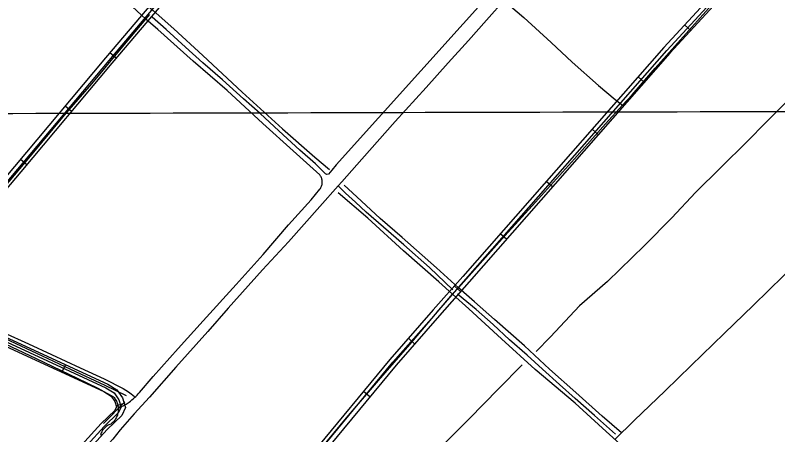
# Model space of a CAD drawing. Extents: x 3355724 to 3393621, y 594744 to 620174.
# Drawn here: x 3372845 to 3375583, y 605066 to 606573 of the extents above; entities that cross this region are included whole.
import ezdxf

# ---------------------------------------------------------------- set-up
doc = ezdxf.new("R2010")
doc.units = 0
for name, color, linetype in [('V-DTCH-CNTR', 7, 'Continuous'), ('V-GRID-MAJR', 7, 'Continuous'), ('V-ROAD-CNTR', 7, 'Continuous'), ('V-TOPO-SHOR', 7, 'Continuous')]:
    doc.layers.add(name, color=color, linetype=linetype)

msp = doc.modelspace()

# ---------------------------------------------------------------- linework, layer by layer
at = {"layer": 'V-DTCH-CNTR'}
for points in [[(3372906.4, 606988.4), (3372922.6, 606968.5), (3372992, 606901.6), (3373107.3, 606797.6), (3373222.6, 606691.9), (3373275.9, 606647.2), (3373340.3, 606590.1), (3373414.7, 606524.3), (3373518.6, 606427.8), (3373659.2, 606296.3), (3373804.1, 606165.3), (3373920.4, 606062.9), (3373973.2, 606019.2)], [(3373943.3, 605016.7), (3374034.5, 605126.6), (3374149.3, 605260.7), (3374261.4, 605389.9), (3374354.2, 605499.3), (3374415.6, 605570.7), (3374436.7, 605594.2), (3374484.6, 605647.7), (3374603.8, 605780.7), (3374713.7, 605901.9), (3374853.9, 606057), (3374964.4, 606183), (3375025.7, 606249.4), (3375060.9, 606287.5), (3375142.9, 606382.8), (3375234, 606484.6), (3375345.6, 606609), (3375454, 606730.8), (3375552.1, 606843.3), (3375574.6, 606867.7), (3375597.5, 606892.5)], [(3373214.8, 605162.1), (3373220.6, 605164.6), (3373226.4, 605167.2), (3373232.1, 605170.1), (3373243.1, 605176.4), (3373253.7, 605183.4), (3373258.8, 605187.2), (3373263.8, 605191.1), (3373268.7, 605195.2), (3373273.4, 605199.5), (3373278, 605203.9), (3373282.4, 605208.5), (3373286.7, 605213.2), (3373290.8, 605218.1), (3373339.8, 605275.2), (3373429.9, 605375.9), (3373519.4, 605475), (3373638, 605605.3), (3373735, 605714.1), (3373826.7, 605820.2), (3373907.5, 605910.2), (3373939.3, 605948.4), (3373941, 605951), (3373942.6, 605953.6), (3373943.9, 605956.4), (3373945, 605959.3), (3373945.9, 605962.2), (3373946.6, 605965.2), (3373947.1, 605968.3), (3373947.4, 605971.4), (3373947.4, 605974.4), (3373947.2, 605977.5), (3373946.9, 605980.6), (3373946.2, 605983.6), (3373945.4, 605986.6), (3373944.4, 605989.5), (3373943.2, 605992.3), (3373941.7, 605995), (3373940.1, 605997.6), (3373938.3, 606000.1), (3373842.4, 606085.8), (3373734.2, 606184.5), (3373605.4, 606302.6), (3373484.3, 606408.2), (3373357.1, 606521.5), (3373313.5, 606558.5), (3373232.7, 606635.6)], [(3374623.4, 606605.2), (3374671.9, 606564.8), (3374769.9, 606474.7), (3374844.8, 606404.7), (3374939.6, 606320.6), (3374999.4, 606269.9), (3375025.7, 606249.4)], [(3372804.3, 605953.5), (3372899.7, 606066.6), (3373022.1, 606213.7), (3373119.7, 606326.2), (3373231.3, 606460.9), (3373313.5, 606558.5), (3373328.3, 606576.1)], [(3374998.2, 605049.6), (3375067.7, 605116.9), (3375179.3, 605224), (3375272.6, 605314.5), (3375391.2, 605429.8), (3375496.3, 605531.6), (3375604.1, 605637.1), (3375695.2, 605727.1), (3375817.6, 605842.3), (3375953.4, 605978.6), (3376063.9, 606090)], [(3375021.7, 605072.4), (3374952.8, 605132.7), (3374858.5, 605217.9), (3374763.2, 605302), (3374673.8, 605385.6), (3374565.5, 605480.5), (3374494.4, 605543), (3374436.7, 605594.2), (3374358.1, 605665.4), (3374234.2, 605774.8), (3374155.6, 605843.3), (3374072.1, 605920.4), (3374026.3, 605963)], [(3375066.6, 604987.9), (3374953.5, 605089.8), (3374855.5, 605179.3), (3374712.7, 605300.1), (3374591.6, 605410.1), (3374473.6, 605518.4), (3374415.6, 605570.7), (3374365.9, 605615.5), (3374239.3, 605727.1), (3374110.6, 605844.6), (3374004, 605935.2)], [(3372488.4, 605581.7), (3372539.6, 605559), (3372632.8, 605514.8), (3372698, 605483), (3372803, 605433.9), (3372891.9, 605392.9), (3372975.4, 605354.1), (3373078.3, 605306.1), (3373164.5, 605266.7), (3373232.9, 605232.7), (3373251.8, 605220.3), (3373261.4, 605213.3), (3373272.8, 605203.6)], [(3372784.2, 605403.4), (3372920, 605339.7), (3373067, 605269.6), (3373141.9, 605233.5), (3373197.4, 605202.2), (3373199.9, 605199.4), (3373202.1, 605196.5), (3373204.2, 605193.4), (3373206.2, 605190.2), (3373207.9, 605187), (3373209.5, 605183.6), (3373210.9, 605180.2), (3373212.1, 605176.6), (3373213.1, 605173.1), (3373213.8, 605169.4), (3373214.4, 605165.8), (3373214.8, 605162.1), (3373214.9, 605158.4), (3373214.9, 605154.7), (3373214.6, 605151), (3373214.1, 605147.3), (3373213.5, 605143.6), (3373212.6, 605140), (3373211.5, 605136.5), (3373210.2, 605133), (3373208.7, 605129.6), (3373207.1, 605126.3), (3373205.2, 605123), (3373203.2, 605119.9), (3373201, 605117), (3373198.6, 605114.1), (3373196.1, 605111.4), (3373193.4, 605108.8), (3373190.6, 605106.4), (3373187.7, 605104.1), (3373184.5, 605103), (3373181.4, 605101.8), (3373178.3, 605100.3), (3373175.4, 605098.6), (3373172.6, 605096.8), (3373169.9, 605094.8), (3373167.3, 605092.6), (3373164.9, 605090.3), (3373162.6, 605087.8), (3373160.5, 605085.2), (3373158.6, 605082.4), (3373156.8, 605079.5), (3373155.2, 605076.6), (3373153.9, 605073.5), (3373152.7, 605070.4)], [(3373152.7, 605070.4), (3373151.7, 605067.1), (3373150.9, 605063.9)]]:
    msp.add_lwpolyline(points, dxfattribs=at)
at = {"layer": 'V-GRID-MAJR'}
msp.add_spline([(3359834, 606189.7), (3365100.7, 606201.5), (3370367.4, 606214.2), (3375634.1, 606227.6), (3380900.8, 606241.7), (3386167.5, 606256.7), (3391434.2, 606272.4)], degree=3, dxfattribs=at)
at = {"layer": 'V-ROAD-CNTR'}
for p, q in [((3375271.1, 606517.6), (3375249, 606537.9)), ((3373207.2, 606418.9), (3373184.3, 606438.3)), ((3375104.4, 606331.8), (3375081.8, 606351.5)), ((3373046.6, 606227.4), (3373023.6, 606246.7)), ((3374939.4, 606143.9), (3374916.8, 606163.7)), ((3372886.1, 606035.8), (3372863.1, 606055)), ((3374774.4, 605956.1), (3374751.9, 605975.9)), ((3374609.4, 605768.2), (3374586.9, 605788)), ((3374444.3, 605580.5), (3374421.9, 605600.3)), ((3374279.3, 605392.7), (3374256.8, 605412.5)), ((3373025.1, 605318.4), (3373012.6, 605291.1)), ((3374118.2, 605202.2), (3374095.1, 605221.3)), ((3373236.5, 605178.4), (3373207.9, 605169.5))]:
    msp.add_line(p, q, dxfattribs=at)
for points in [[(3376799.4, 610649.3), (3376358.3, 610133.9), (3375970.6, 609677.6), (3375602.5, 609244.7), (3375109.5, 608670.3), (3374690.4, 608174.9), (3374261.8, 607682.7), (3373932.6, 607285.3), (3373512.8, 606803.1), (3373180.3, 606410.3), (3372853, 606019.7), (3372462.5, 605556.7), (3372831.1, 605390.9), (3373170.6, 605235.1), (3373199.5, 605216.1), (3373216.6, 605192), (3373225, 605164.9), (3373214.8, 605144.3), (3373164.1, 605095.8), (3372797.9, 604694), (3372482.5, 604335.1), (3372148.4, 603979.4), (3372065.2, 603865.6)], [(3376815.4, 610635), (3376369.7, 610124.1), (3375982, 609667.9), (3375613.9, 609235), (3375121, 608660.6), (3374701.7, 608165.2), (3374273.2, 607673), (3373944, 607275.6), (3373524.2, 606793.3), (3373191.8, 606400.6), (3372864.5, 606010), (3372486.8, 605562.2), (3372837.3, 605404.5), (3373177.9, 605248.3), (3373210, 605227), (3373230.2, 605198.8), (3373241.1, 605163.6), (3373227.1, 605135.3), (3373174.9, 605085.3), (3372809.1, 604684), (3372493.6, 604325), (3372160, 603969.8), (3372077.3, 603856.8)], [(3378787.8, 610464), (3378668.5, 610334.5), (3378481.3, 610128.3), (3377971.3, 609565.4), (3377074, 608570.5), (3376335.5, 607749.7), (3375746.4, 607077.8), (3375174, 606456.5), (3374452.1, 605634.6), (3374346, 605514.4), (3374189.8, 605336.1), (3373632.2, 604660.8), (3373602.4, 604643.5), (3373598, 604644.5), (3373240.1, 605001.9), (3373223.7, 605013.5), (3373179.4, 605007.1), (3373010.9, 604810.9)], [(3373022.3, 604801.1), (3373187.1, 604993), (3373219.9, 604997.8), (3373230.4, 604990.4), (3373590.5, 604630.8), (3373604.8, 604627.6), (3373642.1, 604649.1), (3374201.2, 605326.3), (3374357.2, 605504.5), (3374463.4, 605624.7), (3375185.2, 606446.5), (3375757.5, 607067.8), (3376346.7, 607739.7), (3377085.1, 608560.5), (3377982.5, 609555.4), (3378492.4, 610118.2), (3378679.6, 610324.4), (3378808.5, 610464.3)], [(3377982.4, 609532.9), (3377096.3, 608550.4), (3376357.9, 607729.8), (3375768.7, 607057.8), (3375196.4, 606436.5), (3374474.7, 605614.8), (3374368.5, 605494.6), (3374212.7, 605316.6), (3373651.9, 604637.5), (3373607.2, 604611.7), (3373583, 604617.1), (3373220.7, 604978.9), (3373216.1, 604982.1), (3373194.8, 604979), (3373033.6, 604791.3)], [(3375536, 609190.2), (3375098.1, 608680.1), (3374679, 608184.7), (3374250.4, 607692.4), (3373921.1, 607295), (3373501.4, 606812.8), (3373168.8, 606420), (3372841.5, 606029.3), (3372438.2, 605551.2), (3372824.9, 605377.2), (3373163.3, 605222), (3373188.9, 605205.1), (3373203, 605185.3), (3373208.9, 605166.2), (3373202.6, 605153.3), (3373153.4, 605106.3), (3372786.7, 604704), (3372471.3, 604345.2), (3372136.8, 603989), (3372053.1, 603874.5)]]:
    msp.add_lwpolyline(points, dxfattribs=at)
at = {"layer": 'V-TOPO-SHOR'}
for p, q in [((3374031.5, 605933.6), (3374004.2, 605960.2)), ((3373238.3, 605183.9), (3373161.7, 605106.8))]:
    msp.add_line(p, q, dxfattribs=at)
for points in [[(3375405.2, 607561.7), (3375372.6, 607568.9), (3375072.2, 607230.5), (3373998, 606035.8)], [(3374665.5, 606698.5), (3374606, 606633.1), (3374537.9, 606554.9), (3374473.2, 606482.4), (3374399.8, 606402.1), (3374321.1, 606313), (3374209.7, 606191.7), (3374089.9, 606055.4), (3374017.4, 605975.1), (3374004.2, 605960.2), (3373939.1, 605886.5), (3373826, 605759.4), (3373733.3, 605658.1), (3373609.2, 605520.6), (3373536.2, 605437.2), (3373422.1, 605308.9), (3373326.4, 605201.5), (3373271.4, 605140.8), (3373222, 605083.2), (3373195.3, 605050.4), (3373181.5, 605035.6), (3373171.7, 605025)], [(3373998, 606035.8), (3373981.3, 606016.9), (3373969.4, 606001.8), (3373963.5, 606000.8), (3373959.2, 606002.9), (3373922.6, 606039.6), (3373866.5, 606088.6), (3373791.7, 606158.2), (3373724.4, 606219.6), (3373664.6, 606272.5), (3373589.2, 606340.9), (3373518.1, 606402.4), (3373456.7, 606458.5), (3373386.7, 606521.5), (3373337, 606566)], [(3375892.3, 606543.7), (3375829.3, 606480.9), (3375745.8, 606396.9), (3375662.8, 606310.2), (3375541.5, 606189), (3375473.5, 606119.6), (3375379.2, 606025.8), (3375288.1, 605936.4), (3375203.4, 605844.9), (3375104.8, 605745.8), (3374971.6, 605617.1), (3374871.9, 605528.8), (3374767.3, 605417.3), (3374715.9, 605365.4)], [(3374416.9, 605587.2), (3374333.1, 605666.4), (3374240.5, 605748.6), (3374167.2, 605811.9), (3374104.7, 605865.3), (3374067.2, 605901.5), (3374031.5, 605933.6)], [(3373244.9, 605205.4), (3373168.3, 605243), (3373044.4, 605300.7), (3372943.2, 605348.7), (3372827.9, 605402.1), (3372736.3, 605446.9), (3372643.6, 605488.4), (3372559.1, 605528.4), (3372486.7, 605560.4)], [(3375000.5, 605068.7), (3374925.1, 605135.4), (3374856.1, 605196.2), (3374799.8, 605246.9), (3374738.2, 605301.9), (3374683.7, 605351.8), (3374619.5, 605406.8), (3374561, 605461.9), (3374500.7, 605515.6), (3374433.5, 605571)], [(3374666, 605317.4), (3374580.8, 605230.9), (3374475.7, 605123.2), (3374378.1, 605025.7), (3374212.1, 604870.1), (3374097.2, 604752.7), (3373960.8, 604611.6), (3373874.6, 604524.9), (3373787.3, 604444), (3373778.1, 604435.5)]]:
    msp.add_lwpolyline(points, dxfattribs=at)

doc.saveas('drawing.dxf')
